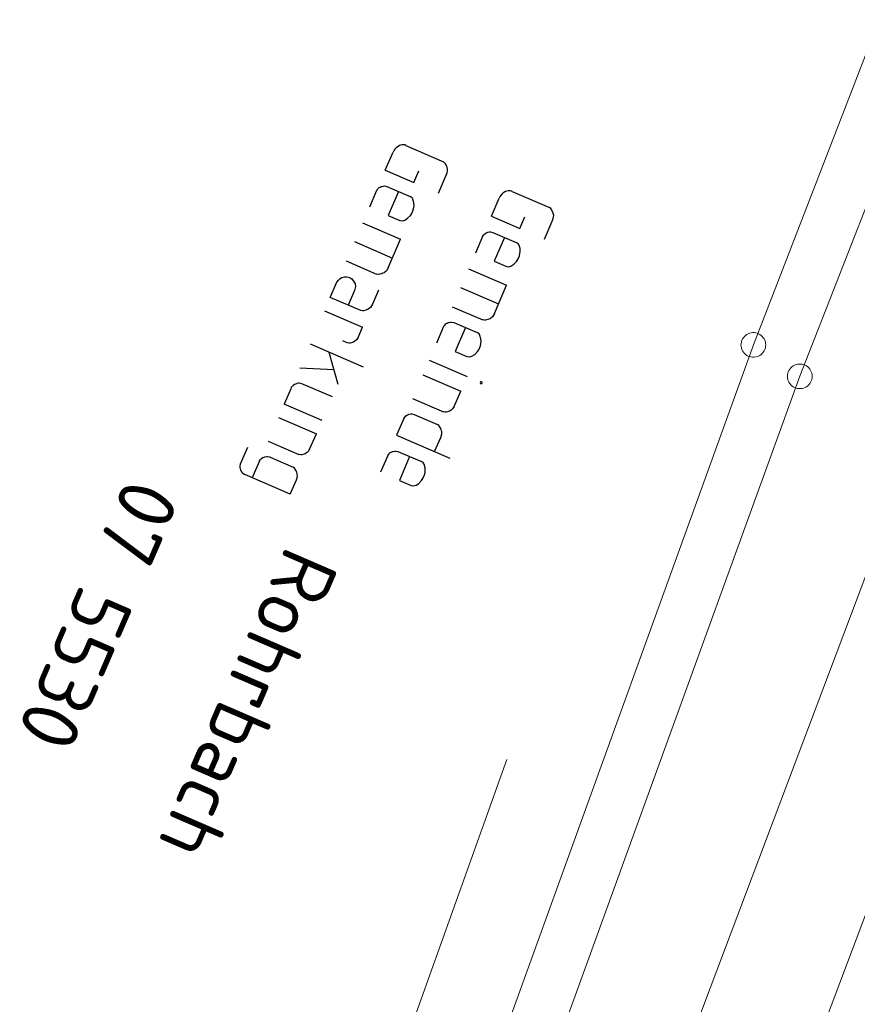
# Model space of a CAD drawing. Header units: metres. Extents: x 3425540 to 3446143, y 5432760 to 5444637.
# Tile 488 of 656: x 3436814 to 3436865, y 5443706 to 5443766. Entities that reach past the tile are written whole.
import ezdxf

# ---------------------------------------------------------------- set-up
doc = ezdxf.new("R2010")
doc.units = ezdxf.units.M
doc.layers.add('B_Flurgrenzen', color=9, linetype='Continuous', lineweight=18)
doc.layers.add('B_Kilometrierung', color=9, linetype='Continuous', lineweight=25)
doc.styles.get("Standard").update_dxf_attribs({"font": 'isocpeur.ttf'})

msp = doc.modelspace()

# ---------------------------------------------------------------- linework, layer by layer
at = {"layer": 'B_Flurgrenzen'}
for p, q in [((3436875.062, 5443788.362), (3436858.79, 5443746.266)), ((3436878.255, 5443786.98), (3436861.601, 5443744.364)), ((3436858.79, 5443746.266), (3436826.67, 5443657.341)), ((3436861.601, 5443744.364), (3436829.555, 5443655.972)), ((3436833.838, 5443648.054), (3436869.048, 5443741.477)), ((3436875.589, 5443738.358), (3436841.889, 5443648.819)), ((3436817.534, 5443647.494), (3436843.866, 5443721.145))]:
    msp.add_line(p, q, dxfattribs=at)
for points in [[(3436859.54, 5443746.266), (3436859.534, 5443746.36), (3436859.516, 5443746.449), (3436859.487, 5443746.544), (3436859.446, 5443746.626), (3436859.392, 5443746.703), (3436859.333, 5443746.78), (3436859.268, 5443746.845), (3436859.192, 5443746.898), (3436859.109, 5443746.945), (3436859.02, 5443746.975), (3436858.932, 5443746.998), (3436858.837, 5443747.01), (3436858.743, 5443747.01), (3436858.648, 5443746.998), (3436858.56, 5443746.975), (3436858.471, 5443746.945), (3436858.388, 5443746.898), (3436858.312, 5443746.845), (3436858.247, 5443746.78), (3436858.188, 5443746.703), (3436858.134, 5443746.626), (3436858.093, 5443746.544), (3436858.064, 5443746.449), (3436858.046, 5443746.36), (3436858.04, 5443746.266), (3436858.046, 5443746.172), (3436858.064, 5443746.083), (3436858.093, 5443745.988), (3436858.134, 5443745.906), (3436858.188, 5443745.829), (3436858.247, 5443745.752), (3436858.312, 5443745.687), (3436858.388, 5443745.634), (3436858.471, 5443745.587), (3436858.56, 5443745.557), (3436858.648, 5443745.534), (3436858.743, 5443745.522), (3436858.837, 5443745.522), (3436858.932, 5443745.534), (3436859.02, 5443745.557), (3436859.109, 5443745.587), (3436859.192, 5443745.634), (3436859.268, 5443745.687), (3436859.333, 5443745.752), (3436859.392, 5443745.829), (3436859.446, 5443745.906), (3436859.487, 5443745.988), (3436859.516, 5443746.083), (3436859.534, 5443746.172), (3436859.54, 5443746.266)], [(3436862.351, 5443744.364), (3436862.345, 5443744.458), (3436862.327, 5443744.547), (3436862.298, 5443744.642), (3436862.257, 5443744.724), (3436862.203, 5443744.801), (3436862.144, 5443744.878), (3436862.079, 5443744.943), (3436862.003, 5443744.996), (3436861.92, 5443745.043), (3436861.831, 5443745.073), (3436861.743, 5443745.096), (3436861.648, 5443745.108), (3436861.554, 5443745.108), (3436861.459, 5443745.096), (3436861.371, 5443745.073), (3436861.282, 5443745.043), (3436861.199, 5443744.996), (3436861.123, 5443744.943), (3436861.058, 5443744.878), (3436860.999, 5443744.801), (3436860.945, 5443744.724), (3436860.904, 5443744.642), (3436860.875, 5443744.547), (3436860.857, 5443744.458), (3436860.851, 5443744.364), (3436860.857, 5443744.27), (3436860.875, 5443744.181), (3436860.904, 5443744.086), (3436860.945, 5443744.004), (3436860.999, 5443743.927), (3436861.058, 5443743.85), (3436861.123, 5443743.785), (3436861.199, 5443743.732), (3436861.282, 5443743.685), (3436861.371, 5443743.655), (3436861.459, 5443743.632), (3436861.554, 5443743.62), (3436861.648, 5443743.62), (3436861.743, 5443743.632), (3436861.831, 5443743.655), (3436861.92, 5443743.685), (3436862.003, 5443743.732), (3436862.079, 5443743.785), (3436862.144, 5443743.85), (3436862.203, 5443743.927), (3436862.257, 5443744.004), (3436862.298, 5443744.086), (3436862.327, 5443744.181), (3436862.345, 5443744.27), (3436862.351, 5443744.364)]]:
    msp.add_lwpolyline(points, dxfattribs=at)
at = {"layer": 'B_Kilometrierung'}
for p, q in [((3436837.754, 5443758.346), (3436840.029, 5443757.361)), ((3436836.504, 5443756.846), (3436836.974, 5443757.933)), ((3436836.504, 5443756.846), (3436838.223, 5443756.102)), ((3436838.223, 5443756.102), (3436838.53, 5443756.81)), ((3436839.715, 5443755.456), (3436840.186, 5443756.543)), ((3436835.973, 5443755.619), (3436835.536, 5443754.608)), ((3436836.589, 5443755.863), (3436838.005, 5443755.25)), ((3436842.928, 5443754.066), (3436843.398, 5443755.153)), ((3436844.178, 5443755.566), (3436846.453, 5443754.581)), ((3436842.928, 5443754.066), (3436844.647, 5443753.322)), ((3436844.647, 5443753.322), (3436844.954, 5443754.03)), ((3436835.125, 5443753.66), (3436837.426, 5443752.664)), ((3436846.139, 5443752.676), (3436846.61, 5443753.763)), ((3436836.682, 5443750.945), (3436837.426, 5443752.664)), ((3436842.397, 5443752.839), (3436841.96, 5443751.828)), ((3436843.013, 5443753.083), (3436844.429, 5443752.47)), ((3436834.633, 5443752.522), (3436836.934, 5443751.526)), ((3436834.13, 5443751.359), (3436835.975, 5443750.56)), ((3436841.549, 5443750.88), (3436843.85, 5443749.884)), ((3436841.057, 5443749.742), (3436843.358, 5443748.746)), ((3436843.106, 5443748.165), (3436843.85, 5443749.884)), ((3436840.554, 5443748.579), (3436842.399, 5443747.78)), ((3436832.822, 5443748.337), (3436835.123, 5443747.341)), ((3436834.849, 5443746.709), (3436835.123, 5443747.341)), ((3436840.034, 5443747.378), (3436839.596, 5443746.366)), ((3436840.65, 5443747.621), (3436842.066, 5443747.009)), ((3436831.952, 5443746.327), (3436835.163, 5443744.937)), ((3436834.201, 5443746.39), (3436833.923, 5443746.51)), ((3436833.09, 5443745.835), (3436833.629, 5443743.89)), ((3436831.328, 5443744.886), (3436833.383, 5443744.777)), ((3436839.153, 5443745.342), (3436841.454, 5443744.346)), ((3436838.77, 5443744.457), (3436841.071, 5443743.461)), ((3436833.296, 5443743.119), (3436831.45, 5443743.918)), ((3436830.776, 5443743.609), (3436830.371, 5443742.673)), ((3436840.666, 5443742.526), (3436841.071, 5443743.461)), ((3436832.672, 5443741.678), (3436830.371, 5443742.673)), ((3436838.146, 5443743.016), (3436840.017, 5443742.206)), ((3436830.026, 5443741.877), (3436832.327, 5443740.881)), ((3436838.242, 5443742.059), (3436839.658, 5443741.446)), ((3436837.627, 5443741.815), (3436837.189, 5443740.803)), ((3436831.922, 5443739.945), (3436832.327, 5443740.881)), ((3436837.189, 5443740.803), (3436840.4, 5443739.414)), ((3436839.49, 5443739.808), (3436839.862, 5443740.667)), ((3436829.403, 5443740.435), (3436831.274, 5443739.626)), ((3436828.159, 5443740.058), (3436827.721, 5443739.047)), ((3436829.524, 5443739.467), (3436830.915, 5443738.866)), ((3436836.653, 5443739.565), (3436836.215, 5443738.553)), ((3436837.269, 5443739.808), (3436838.685, 5443739.196)), ((3436828.883, 5443739.234), (3436828.445, 5443738.223)), ((3436830.746, 5443737.227), (3436827.99, 5443738.42)), ((3436830.746, 5443737.227), (3436831.118, 5443738.087))]:
    msp.add_line(p, q, dxfattribs=at)
for points in [[(3436837.754, 5443758.346), (3436837.678, 5443758.379), (3436837.591, 5443758.387), (3436837.53, 5443758.383), (3436837.432, 5443758.365), (3436837.359, 5443758.337), (3436837.193, 5443758.229), (3436837.145, 5443758.189), (3436837.087, 5443758.124), (3436837.029, 5443758.059), (3436836.974, 5443757.933)], [(3436840.186, 5443756.543), (3436840.251, 5443756.695), (3436840.27, 5443756.807), (3436840.277, 5443756.894), (3436840.245, 5443757.028), (3436840.231, 5443757.064), (3436840.188, 5443757.173), (3436840.134, 5443757.256), (3436840.094, 5443757.303), (3436840.029, 5443757.361)], [(3436835.973, 5443755.619), (3436836.042, 5443755.709), (3436836.1, 5443755.774), (3436836.184, 5443755.828), (3436836.256, 5443755.857), (3436836.293, 5443755.871), (3436836.39, 5443755.889), (3436836.452, 5443755.893), (3436836.589, 5443755.863), (3436836.614, 5443755.852)], [(3436844.178, 5443755.566), (3436844.102, 5443755.599), (3436844.015, 5443755.607), (3436843.954, 5443755.603), (3436843.856, 5443755.585), (3436843.783, 5443755.557), (3436843.617, 5443755.449), (3436843.569, 5443755.409), (3436843.453, 5443755.279), (3436843.398, 5443755.153)], [(3436837.297, 5443755.557), (3436836.673, 5443754.115), (3436837.381, 5443753.809)], [(3436837.381, 5443753.809), (3436837.519, 5443753.78), (3436837.617, 5443753.797), (3436837.689, 5443753.826), (3436837.856, 5443753.934), (3436838.019, 5443754.104), (3436838.099, 5443754.219), (3436838.198, 5443754.447), (3436838.227, 5443754.584), (3436838.246, 5443754.696), (3436838.235, 5443754.881), (3436838.175, 5443755.087), (3436838.121, 5443755.17), (3436838.005, 5443755.25)], [(3436846.61, 5443753.763), (3436846.675, 5443753.915), (3436846.694, 5443754.027), (3436846.701, 5443754.114), (3436846.669, 5443754.248), (3436846.655, 5443754.284), (3436846.612, 5443754.393), (3436846.558, 5443754.476), (3436846.518, 5443754.523), (3436846.453, 5443754.581)], [(3436842.397, 5443752.839), (3436842.466, 5443752.929), (3436842.524, 5443752.994), (3436842.608, 5443753.048), (3436842.68, 5443753.077), (3436842.717, 5443753.091), (3436842.814, 5443753.109), (3436842.876, 5443753.113), (3436843.013, 5443753.083), (3436843.038, 5443753.072)], [(3436843.721, 5443752.777), (3436843.097, 5443751.335), (3436843.805, 5443751.029)], [(3436843.805, 5443751.029), (3436843.943, 5443751), (3436844.041, 5443751.017), (3436844.113, 5443751.046), (3436844.28, 5443751.154), (3436844.443, 5443751.324), (3436844.523, 5443751.439), (3436844.622, 5443751.667), (3436844.651, 5443751.804), (3436844.67, 5443751.916), (3436844.659, 5443752.101), (3436844.599, 5443752.307), (3436844.545, 5443752.39), (3436844.429, 5443752.47)], [(3436836.682, 5443750.945), (3436836.569, 5443750.753), (3436836.475, 5443750.674), (3436836.428, 5443750.634), (3436836.355, 5443750.606), (3436836.283, 5443750.577), (3436836.149, 5443750.545), (3436836.087, 5443750.541), (3436835.975, 5443750.56)], [(3436836.097, 5443749.592), (3436835.725, 5443748.732), (3436835.612, 5443748.541), (3436835.47, 5443748.422), (3436835.326, 5443748.364), (3436835.192, 5443748.332), (3436835.13, 5443748.329), (3436835.018, 5443748.347), (3436833.172, 5443749.146), (3436833.555, 5443750.031), (3436833.646, 5443750.172), (3436833.751, 5443750.277), (3436833.835, 5443750.331), (3436833.871, 5443750.345), (3436834.041, 5443750.391), (3436834.164, 5443750.398), (3436834.276, 5443750.38), (3436834.377, 5443750.336), (3436834.468, 5443750.267), (3436834.586, 5443750.125), (3436834.669, 5443749.969), (3436834.69, 5443749.81), (3436834.683, 5443749.723), (3436834.642, 5443749.561), (3436834.259, 5443748.676)], [(3436843.106, 5443748.165), (3436842.993, 5443747.973), (3436842.899, 5443747.894), (3436842.852, 5443747.854), (3436842.779, 5443747.826), (3436842.707, 5443747.797), (3436842.573, 5443747.765), (3436842.511, 5443747.761), (3436842.399, 5443747.78)], [(3436840.034, 5443747.378), (3436840.103, 5443747.468), (3436840.161, 5443747.533), (3436840.244, 5443747.587), (3436840.317, 5443747.615), (3436840.353, 5443747.63), (3436840.451, 5443747.648), (3436840.512, 5443747.651), (3436840.65, 5443747.621), (3436840.675, 5443747.611)], [(3436841.358, 5443747.315), (3436840.734, 5443745.874), (3436841.442, 5443745.567)], [(3436834.849, 5443746.709), (3436834.758, 5443746.569), (3436834.664, 5443746.489), (3436834.581, 5443746.435), (3436834.508, 5443746.407), (3436834.374, 5443746.375), (3436834.313, 5443746.371), (3436834.201, 5443746.39)], [(3436841.442, 5443745.567), (3436841.579, 5443745.538), (3436841.677, 5443745.556), (3436841.75, 5443745.584), (3436841.916, 5443745.692), (3436842.08, 5443745.862), (3436842.16, 5443745.977), (3436842.258, 5443746.205), (3436842.288, 5443746.342), (3436842.306, 5443746.454), (3436842.296, 5443746.639), (3436842.235, 5443746.845), (3436842.181, 5443746.929), (3436842.066, 5443747.009)], [(3436831.45, 5443743.918), (3436831.312, 5443743.947), (3436831.251, 5443743.944), (3436831.153, 5443743.926), (3436831.117, 5443743.911), (3436831.008, 5443743.868), (3436830.925, 5443743.814), (3436830.867, 5443743.75), (3436830.809, 5443743.685), (3436830.776, 5443743.609)], [(3436842.375, 5443743.978), (3436842.361, 5443744.014), (3436842.31, 5443744.036), (3436842.274, 5443744.022), (3436842.252, 5443743.971), (3436842.266, 5443743.935), (3436842.317, 5443743.913), (3436842.353, 5443743.927), (3436842.375, 5443743.978)], [(3436840.666, 5443742.526), (3436840.575, 5443742.385), (3436840.528, 5443742.346), (3436840.481, 5443742.306), (3436840.397, 5443742.252), (3436840.325, 5443742.223), (3436840.191, 5443742.191), (3436840.13, 5443742.188), (3436840.017, 5443742.206)], [(3436837.627, 5443741.815), (3436837.696, 5443741.905), (3436837.754, 5443741.97), (3436837.837, 5443742.024), (3436837.91, 5443742.053), (3436837.946, 5443742.067), (3436838.044, 5443742.085), (3436838.105, 5443742.088), (3436838.242, 5443742.059), (3436838.268, 5443742.048)], [(3436839.862, 5443740.667), (3436839.924, 5443740.881), (3436839.917, 5443741.004), (3436839.914, 5443741.065), (3436839.885, 5443741.138), (3436839.857, 5443741.21), (3436839.788, 5443741.33), (3436839.749, 5443741.377), (3436839.658, 5443741.446)], [(3436828.883, 5443739.234), (3436828.952, 5443739.325), (3436829.01, 5443739.39), (3436829.093, 5443739.444), (3436829.166, 5443739.472), (3436829.202, 5443739.487), (3436829.3, 5443739.504), (3436829.361, 5443739.508), (3436829.499, 5443739.478), (3436829.524, 5443739.467)], [(3436831.922, 5443739.945), (3436831.832, 5443739.805), (3436831.784, 5443739.765), (3436831.737, 5443739.725), (3436831.654, 5443739.671), (3436831.581, 5443739.643), (3436831.447, 5443739.611), (3436831.386, 5443739.607), (3436831.274, 5443739.626)], [(3436836.653, 5443739.565), (3436836.722, 5443739.655), (3436836.78, 5443739.72), (3436836.863, 5443739.774), (3436836.936, 5443739.802), (3436836.972, 5443739.817), (3436837.07, 5443739.834), (3436837.131, 5443739.838), (3436837.269, 5443739.808), (3436837.294, 5443739.797)], [(3436837.977, 5443739.502), (3436837.353, 5443738.061), (3436838.061, 5443737.754)], [(3436827.721, 5443739.047), (3436827.703, 5443738.935), (3436827.695, 5443738.848), (3436827.713, 5443738.75), (3436827.741, 5443738.678), (3436827.756, 5443738.641), (3436827.81, 5443738.558), (3436827.849, 5443738.511), (3436827.965, 5443738.431), (3436827.99, 5443738.42)], [(3436838.061, 5443737.754), (3436838.198, 5443737.725), (3436838.296, 5443737.743), (3436838.368, 5443737.771), (3436838.535, 5443737.879), (3436838.699, 5443738.049), (3436838.779, 5443738.164), (3436838.877, 5443738.392), (3436838.907, 5443738.529), (3436838.925, 5443738.641), (3436838.915, 5443738.826), (3436838.854, 5443739.032), (3436838.8, 5443739.116), (3436838.685, 5443739.196)], [(3436831.118, 5443738.087), (3436831.18, 5443738.3), (3436831.174, 5443738.423), (3436831.17, 5443738.485), (3436831.142, 5443738.557), (3436831.113, 5443738.63), (3436831.045, 5443738.749), (3436831.005, 5443738.796), (3436830.915, 5443738.866)]]:
    msp.add_lwpolyline(points, dxfattribs=at)

# ---------------------------------------------------------------- texts
for s, p in [('07 5530', (3436820.896, 5443738.401)), ('Rohrbach', (3436830.532, 5443734.231))]:
    msp.add_text(s, height=3.499, rotation=246.60004, dxfattribs=at).set_placement(p)

doc.saveas('drawing.dxf')
